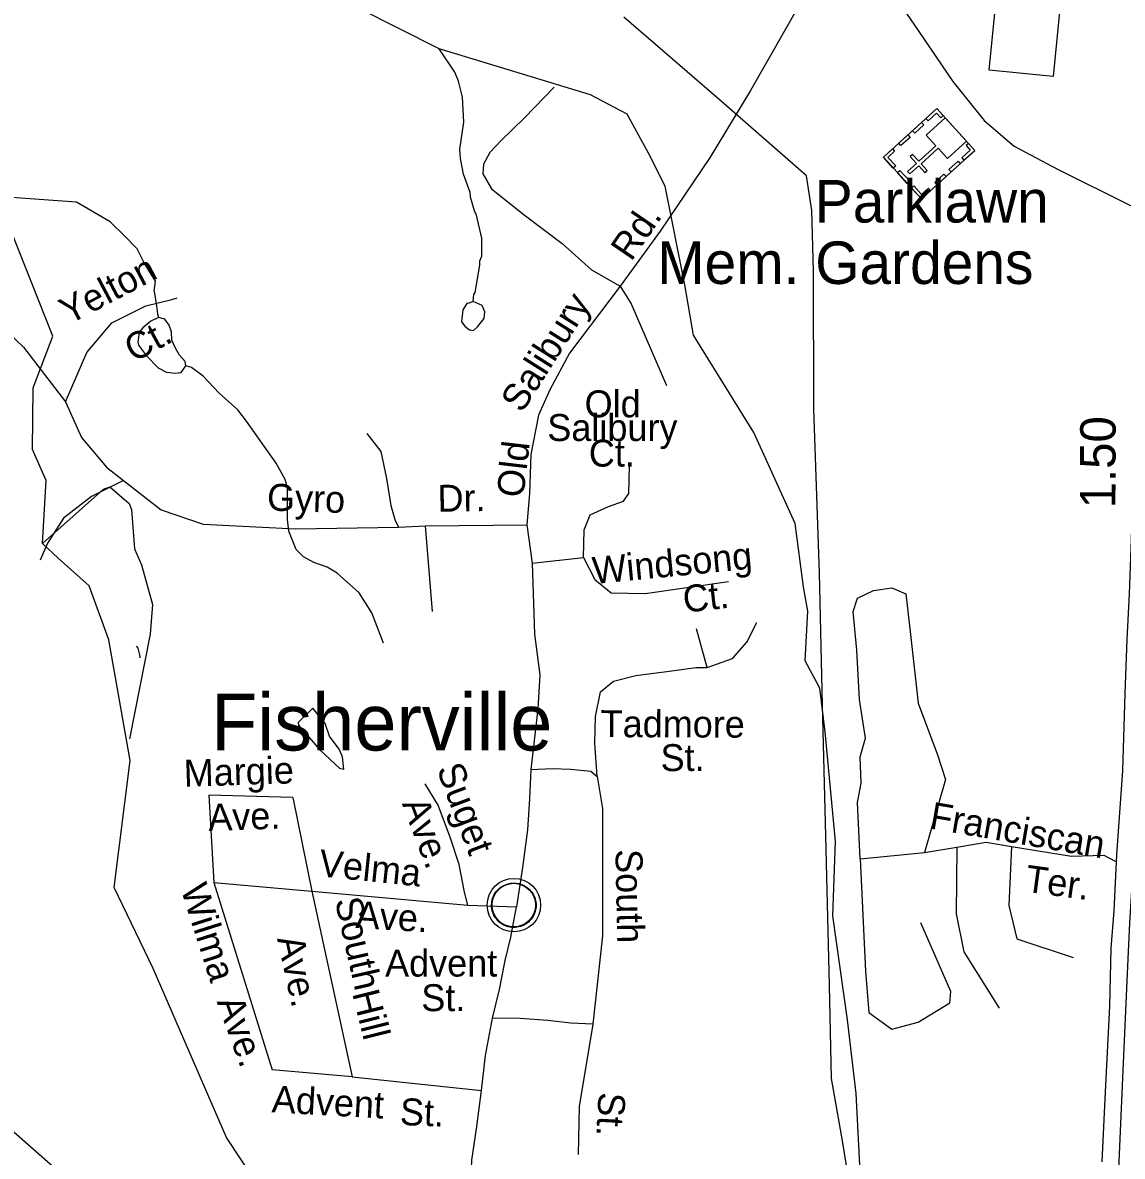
# Model space of a CAD drawing. Extents: x 1547597 to 1699558, y 810033 to 920809.
# Drawn here: x 1623759 to 1627636, y 838311 to 842310 of the extents above; entities that cross this region are included whole.
import ezdxf

# ---------------------------------------------------------------- set-up
doc = ezdxf.new("R2010")
doc.units = 0
for name, color, linetype in [('Exist Civil Demographics Community CELL', 7, 'Continuous'), ('Exist Civil Demographics Community Label', 7, 'Continuous'), ('Exist Cultural Cemetery Label', 7, 'Continuous'), ('Exist Cultural Church with Cemetery CELL', 7, 'Continuous'), ('Exist Cultural Shopping Center Building Footprint', 7, 'Continuous'), ('Exist Hydrographic Creek Single Shore', 7, 'Continuous'), ('Exist Hydrographic Misc Water Feature', 7, 'Continuous'), ('Exist Road Non-System Type 51', 7, 'Continuous'), ('Exist Road Non-System Type 51 Label', 7, 'Continuous'), ('Exist Road Primary NC Divided Attributed', 7, 'Continuous'), ('Exist Road Primary NC Service Mileage Hundredths English Label', 7, 'Continuous'), ('Exist Utilities Electrical Transmission Line', 7, 'Continuous')]:
    doc.layers.add(name, color=color, linetype=linetype)

msp = doc.modelspace()

# ---------------------------------------------------------------- linework, layer by layer
at = {"layer": 'Exist Civil Demographics Community CELL'}
msp.add_lwpolyline([(1625413.5, 839209.8), (1625414.4, 839215.3), (1625416.2, 839221.9), (1625419.1, 839229.1), (1625422.1, 839234.9), (1625425.4, 839240.6), (1625429.2, 839245.7), (1625433.1, 839250.1), (1625437.7, 839254.7), (1625443.3, 839259.3), (1625448.7, 839262.9), (1625453.6, 839265.8), (1625458.6, 839268.3), (1625464.1, 839270.5), (1625469.7, 839272.4), (1625474, 839273.5), (1625478.9, 839274.3), (1625483, 839275), (1625489.4, 839275.2), (1625493.8, 839275.1), (1625499.5, 839274.9), (1625504.4, 839274.1), (1625509.3, 839273.2), (1625514.3, 839271.7), (1625519.5, 839269.8), (1625526.1, 839266.9), (1625532.4, 839263.4), (1625537.4, 839259.9), (1625542.6, 839255.8), (1625545.9, 839252.7), (1625550, 839248.3), (1625553.9, 839243.6), (1625557, 839239), (1625560.1, 839234), (1625562.6, 839228.9), (1625564.6, 839223.8), (1625566.2, 839218.8), (1625567.4, 839214.2), (1625568.5, 839208.2), (1625569.2, 839203.5), (1625569.4, 839197.5), (1625569.2, 839191.7), (1625568.7, 839186), (1625567.7, 839180.5), (1625566.1, 839174.4), (1625564.2, 839168.5), (1625561.9, 839163.5), (1625558.7, 839157.5), (1625555.5, 839152.2), (1625552, 839147.5), (1625547.8, 839142.7), (1625542.5, 839137.8), (1625537.5, 839133.6), (1625532.5, 839130.2), (1625528.1, 839127.7), (1625521.3, 839124.4), (1625514.2, 839121.7), (1625508.2, 839120.3), (1625501.6, 839119), (1625497.2, 839118.5), (1625492.7, 839118.2), (1625487.1, 839118.2), (1625482.9, 839118.7), (1625477.2, 839119.4), (1625471.3, 839120.7), (1625466.7, 839122), (1625461.5, 839123.9), (1625456.9, 839125.9), (1625453, 839128.1), (1625446.2, 839132.2), (1625440.6, 839136.4), (1625435.7, 839140.9), (1625431.3, 839145.8), (1625428.1, 839149.8), (1625425.1, 839153.9), (1625421, 839161), (1625419.3, 839164.6), (1625417.6, 839168.6), (1625415, 839176.8), (1625413.5, 839183.8), (1625412.8, 839189), (1625412.4, 839195.3), (1625412.4, 839200), (1625412.9, 839206.5)], close=True, dxfattribs=at)
for centre, radius in [((1625491.1, 839197.3), 94.3), ((1625490.8, 839197.6), 76.7)]:
    msp.add_circle(centre, radius, dxfattribs=at)
at = {"layer": 'Exist Cultural Church with Cemetery CELL'}
for points in [[(1626928.2, 841688), (1626794.1, 841835.2), (1626982.3, 842006.7), (1627116.4, 841859.5)], [(1627004.6, 841982.2), (1626996.1, 841974.4), (1626981.3, 841990.7), (1626951.5, 841963.5), (1626944, 841971.7), (1626982.3, 842006.7)], [(1627087.4, 841891.3), (1627011.8, 841974.2), (1626944.9, 841913.2), (1626979, 841875.7), (1626918.8, 841820.8), (1626896.6, 841845.2), (1626888.5, 841837.8), (1626910.7, 841813.4), (1626879.5, 841785), (1626887.3, 841776.4), (1626918.5, 841804.8), (1626940.8, 841780.4), (1626948.9, 841787.8), (1626926.6, 841812.3), (1626986.9, 841867.2), (1627020.4, 841830.3)], [(1626936.6, 841949.6), (1626904.5, 841920.4), (1626896.9, 841928.8), (1626928.9, 841958)], [(1626887.8, 841905.2), (1626855.8, 841876.1), (1626848.1, 841884.5), (1626880.1, 841913.6)], [(1627094.1, 841883.9), (1627085.6, 841876.2), (1627100.4, 841859.9), (1627070.5, 841832.7), (1627078, 841824.5), (1627116.4, 841859.4)], [(1626826.1, 841864.4), (1626833.7, 841856.1), (1626810, 841834.4), (1626837.3, 841804.4), (1626829, 841796.9), (1626794.1, 841835.3)], [(1627064.7, 841812.4), (1627032.7, 841783.2), (1627025, 841791.6), (1627057.1, 841820.8)], [(1626878.3, 841742.8), (1626843.4, 841781.1), (1626851.8, 841788.8), (1626886.7, 841750.5)], [(1627015, 841767.1), (1626983, 841737.9), (1626975.3, 841746.4), (1627007.4, 841775.5)], [(1626960.2, 841717.2), (1626952.6, 841725.6), (1626928.8, 841703.9), (1626901.4, 841733.9), (1626893.2, 841726.4), (1626928.2, 841688)]]:
    msp.add_lwpolyline(points, close=True, dxfattribs=at)
at = {"layer": 'Exist Cultural Shopping Center Building Footprint'}
msp.add_lwpolyline([(1627456.6, 842767.4), (1627392.7, 842119.9), (1627167.2, 842142.2), (1627208, 842556.4), (1627264.9, 842550.7), (1627280.5, 842709.1), (1627343.2, 842703), (1627347.2, 842742.9), (1627366.2, 842741), (1627369.6, 842776)], close=True, dxfattribs=at)
at = {"layer": 'Exist Hydrographic Creek Single Shore'}
for points in [[(1626482.8, 840543.3), (1626336.8, 840864.7), (1626124.7, 841207.2), (1626093.8, 841385), (1626024.2, 841732.8), (1625965.6, 841850), (1625890.7, 841986.8), (1625760.8, 842054.9), (1625227.4, 842217.5), (1624798.8, 842435.5), (1624237.7, 842867.1), (1624174, 842961.4)], [(1623828.6, 840472.6), (1623841.8, 840695.4), (1623793.8, 840804.8), (1623795.8, 841021.4), (1623865.8, 841203.8), (1623669.3, 841697.2), (1623599.4, 842171.3), (1623553.4, 842351.7), (1623506.7, 842478.1), (1623324.8, 842586.9), (1623226.7, 842723.5), (1623227.8, 842805.5)], [(1627272.7, 837193.2), (1627142.6, 837385.4), (1626920.8, 837704.9), (1626716.3, 838165.6), (1626697.8, 838533.3), (1626667.8, 838793.2), (1626615.2, 839160.1), (1626624.9, 839421.4), (1626589.1, 839809), (1626569.6, 839962.1), (1626517.6, 840058.4), (1626527.4, 840234.3), (1626512.8, 840319.5), (1626482.8, 840543.3)], [(1624682.8, 838068.7), (1624477.8, 838378.1), (1624219.8, 838974.2), (1624081.8, 839259.4), (1624137.8, 839708), (1624062.9, 840133.2), (1623993.1, 840322.9), (1623884.9, 840421.2), (1623828.6, 840472.6)]]:
    msp.add_lwpolyline(points, dxfattribs=at)
at = {"layer": 'Exist Hydrographic Misc Water Feature'}
for points in [[(1625347.8, 841326.9), (1625350, 841350.5), (1625354.1, 841358.5), (1625371.4, 841454.2), (1625371.6, 841470.2), (1625377.8, 841486.1), (1625378.7, 841550.1), (1625359.8, 841630.3), (1625352, 841646.4), (1625338.7, 841694.6), (1625336.9, 841710.6), (1625313.9, 841774.9), (1625302.6, 841831.1), (1625301, 841863.1), (1625314.4, 841958.9), (1625309.6, 842046.9), (1625296.3, 842103.1), (1625282.8, 842135.3), (1625227.4, 842217.5)], [(1624222.8, 841362.8), (1624227.8, 841397.7), (1624187.9, 841462.6), (1624162.9, 841512.5), (1624118.1, 841557.5), (1624068.2, 841607.4), (1623948.5, 841677.2), (1623669.3, 841697.2)], [(1624222.8, 841362.8), (1624231.6, 841310.5), (1624234.6, 841282.4), (1624237.9, 841270.3)], [(1625347.8, 841326.9), (1625333.5, 841320.8), (1625325.6, 841318.9), (1625311.3, 841297.1), (1625306.7, 841255.1), (1625318.5, 841239), (1625334.3, 841226.8), (1625348.3, 841224.6), (1625362.5, 841236.4), (1625386.9, 841266.1), (1625389.1, 841290), (1625379.5, 841312.1), (1625347.8, 841326.9)], [(1624237.9, 841270.3), (1624211.1, 841256.8), (1624183.2, 841233.9), (1624170.1, 841217.7), (1624165.5, 841182.4), (1624167.1, 841172.1), (1624195.5, 841134.6), (1624236.7, 841092.8), (1624265.8, 841077), (1624296.8, 841073.2), (1624318.3, 841076.4), (1624334.7, 841099.6)], [(1624334.7, 841099.6), (1624331.7, 841115), (1624312.2, 841137.6), (1624297.7, 841161.9), (1624285.1, 841189.6), (1624283.8, 841218.9), (1624276.3, 841242.3), (1624260.6, 841263.5), (1624237.9, 841270.3)], [(1625031.9, 840121.8), (1624990, 840228.2), (1624945.2, 840298.5), (1624868.4, 840368.2), (1624833.3, 840389.3), (1624785.3, 840406.2), (1624749.5, 840425.5), (1624723, 840451.7), (1624697.9, 840516.6), (1624693.2, 840558), (1624692.7, 840669.1), (1624684.4, 840698.5), (1624653.2, 840756.6), (1624548.9, 840904.1), (1624517.4, 840944.1), (1624451.8, 841002.6), (1624395.6, 841062.6), (1624354.7, 841094.1), (1624334.7, 841099.6)], [(1623828.6, 840472.6), (1624044.1, 840663.9), (1624066.2, 840672.2), (1624134.3, 840613.4), (1624143.3, 840592.6), (1624151.3, 840484.4), (1624153.8, 840453.8), (1624177.6, 840397.8), (1624217.5, 840258), (1624209, 840153), (1624135.9, 839783.8)], [(1624173, 840069.5), (1624172.7, 840080.5), (1624169.3, 840094.7), (1624166, 840103.8), (1624160.1, 840110.3)], [(1624826.1, 839837.6), (1624781.9, 839892.3), (1624730.4, 839841.5), (1624732.1, 839832.1), (1624807, 839744.7), (1624876.8, 839680.7), (1624891.3, 839676.4), (1624886.6, 839720.9), (1624875.3, 839747.6), (1624841.6, 839793), (1624826.1, 839837.6)]]:
    msp.add_lwpolyline(points, dxfattribs=at)
at = {"layer": 'Exist Road Non-System Type 51'}
msp.add_line((1625328.2, 839196.7), (1625500.9, 839190.9), dxfattribs=at)
for points in [[(1626609.6, 842571.7), (1626510, 842395.6), (1626325.7, 842070.6), (1626182.9, 841835.5), (1626006.4, 841574.2), (1625865.9, 841380.6)], [(1626609.6, 842571.7), (1626748.8, 842462.3), (1626850.1, 842379.3), (1626916.9, 842282.5), (1627038.9, 842102.7), (1627149.5, 841964.4), (1627255.4, 841874.5), (1627409.7, 841791.6), (1627665.3, 841664.8), (1627750.5, 841619.8)], [(1625633.7, 842082.5), (1625528.2, 841974), (1625445.2, 841893.4), (1625406.5, 841852), (1625383.8, 841810.4), (1625381.4, 841776.4), (1625412.5, 841724), (1625527.4, 841631.9), (1625660.9, 841530.4), (1625764.6, 841438.3), (1625865.9, 841380.6)], [(1623146.2, 841667.4), (1623386.1, 841490.2), (1623622.9, 841297.5), (1623761.8, 841164.7), (1623910.2, 840972)], [(1625865.9, 841380.6), (1625686.7, 841144.3), (1625617.6, 841015.2), (1625578.5, 840925.4), (1625550.8, 840787.1), (1625546.2, 840648.8), (1625537.2, 840538.2)], [(1625865.9, 841380.6), (1625905.1, 841318.4), (1626029.4, 841030.3)], [(1623910.2, 840972), (1623985.6, 841146.7), (1624074, 841251), (1624194, 841311.1), (1624285.5, 841333.2), (1624304.5, 841339.5)], [(1623910.2, 840972), (1623966.6, 840846.9), (1624055, 840742.6), (1624115, 840695.2)], [(1624972.4, 840860.2), (1625021.5, 840797.4), (1625042, 840701.5), (1625056.8, 840606.7), (1625071.7, 840557.6), (1625084.4, 840530.9)], [(1625737.1, 840423.7), (1625739.4, 840520.5), (1625760.2, 840573.5), (1625824.6, 840603.5), (1625877.6, 840621.9), (1625896, 840649.6), (1625898.3, 840746.4)], [(1624115, 840695.2), (1624001.3, 840638.4), (1623903.4, 840562.5), (1623846.6, 840474), (1623821.3, 840414)], [(1624115, 840695.2), (1624247.6, 840591), (1624396, 840540.4), (1624721.3, 840524.6), (1625084.4, 840530.9)], [(1625084.4, 840530.9), (1625178.9, 840534.8)], [(1625178.9, 840534.8), (1625418.5, 840537), (1625537.2, 840538.2)], [(1625178.9, 840534.8), (1625203.4, 840232.9)], [(1625537.2, 840538.2), (1625555.2, 840402.9)], [(1625555.2, 840402.9), (1625564.4, 840152.8), (1625582.8, 840009.9), (1625575.9, 839890.1), (1625550.6, 839675.7)], [(1625555.2, 840402.9), (1625737.1, 840423.7)], [(1625737.1, 840423.7), (1625776.3, 840345.3), (1625833.9, 840299.2), (1625953.6, 840296.9), (1626248.4, 840338.4)], [(1626712.3, 839360.8), (1626703, 839559.4), (1626715.4, 839627.7), (1626712.3, 839720.8), (1626730.9, 839786), (1626709.2, 839922.6), (1626699.9, 840096.4), (1626687.5, 840233), (1626703, 840279.5), (1626758.8, 840307.5), (1626824, 840316.8), (1626873.6, 840295), (1626889.1, 840152.3), (1626917, 839910.2), (1626985.3, 839727), (1627013.2, 839640.1), (1626938.7, 839382.5)], [(1626172.2, 840035.4), (1626262, 840067.7), (1626312.7, 840125.3), (1626347.2, 840194.5)], [(1626172.2, 840035.4), (1626135.3, 840171.4)], [(1625785.3, 839651.2), (1625776.1, 839768.1), (1625778.4, 839862.6), (1625796.8, 839950.1), (1625842.9, 839987), (1625921.2, 840007.8), (1626047.8, 840023.9), (1626133.1, 840035.7), (1626172.2, 840035.4)], [(1625550.6, 839675.7), (1625546, 839572), (1625539.3, 839462.5), (1625521.6, 839329.6), (1625500.9, 839190.9)], [(1625550.6, 839675.7), (1625626.4, 839678.9), (1625690.9, 839676.6), (1625762.3, 839669.6), (1625785.3, 839651.2)], [(1625785.3, 839651.2), (1625803.7, 839538.3), (1625803.7, 839088.8), (1625769.2, 838777.7)], [(1625328.2, 839196.7), (1625316.9, 839242.9), (1625298.3, 839341.2), (1625267.8, 839433.4), (1625223.7, 839550.2), (1625178.8, 839624.7)], [(1624415.2, 839585.5), (1624433.3, 839276.6)], [(1624711.7, 839576.4), (1624415.2, 839585.5)], [(1624711.7, 839576.4), (1624778.3, 839246.3)], [(1626938.7, 839382.5), (1627052.5, 839402)], [(1627052.5, 839402), (1627050, 839166.1), (1627077.9, 839032.6), (1627201.9, 838834)], [(1627052.5, 839402), (1627155.8, 839419.7), (1627245.8, 839404.2)], [(1627245.8, 839404.2), (1627236.5, 839196.2), (1627264.4, 839078.3), (1627462.9, 839013.1)], [(1627245.8, 839404.2), (1627456.7, 839370.1), (1627571.4, 839373.2), (1627610.9, 839352.6)], [(1626712.3, 839360.8), (1626938.7, 839382.5)], [(1626712.3, 839360.8), (1626730.5, 838964.4), (1626742.9, 838818.5), (1626823.6, 838759.5), (1626916.6, 838784.3), (1627028.3, 838852.6), (1627031.4, 838893), (1626925.9, 839135.1)], [(1624433.3, 839276.6), (1624639.1, 838616.4)], [(1624433.3, 839276.6), (1624778.3, 839246.3)], [(1624778.3, 839246.3), (1624920.5, 838592.2)], [(1624778.3, 839246.3), (1625328.2, 839196.7)], [(1625415.4, 838798.2), (1625440.2, 838899.9), (1625460, 839001.5), (1625480.3, 839084.6), (1625500.9, 839190.9)], [(1625377.4, 838543.7), (1625390.6, 838666.8), (1625415.4, 838798.2)], [(1625769.2, 838777.7), (1625692.4, 838781.5), (1625610.6, 838790.7), (1625513.5, 838797.8), (1625415.4, 838798.2)], [(1625769.2, 838777.7), (1625721.6, 838487.6), (1625717.7, 838317.8)], [(1623342.3, 838731.2), (1623609.1, 838501.2), (1623984.3, 838171.9)], [(1624920.5, 838592.2), (1624639.1, 838616.4)], [(1624920.5, 838592.2), (1625377.4, 838543.7)], [(1625281.9, 837356.6), (1625306.4, 837489.5), (1625311.3, 837613.5), (1625313.9, 837765.2), (1625321.3, 837923.4), (1625323.7, 838067.6), (1625337.9, 838183.5), (1625342.9, 838297.6), (1625360.9, 838416.4), (1625377.4, 838543.7)]]:
    msp.add_lwpolyline(points, dxfattribs=at)
at = {"layer": 'Exist Road Primary NC Divided Attributed'}
for points in [[(1627799.5, 842422.3), (1627779.6, 842177.5), (1627753, 841911.1), (1627737, 841736.7), (1627723.5, 841582.6), (1627710.4, 841398.3), (1627703.8, 841205.2), (1627688.8, 841017.9), (1627675.3, 840818.2), (1627674.9, 840681.8), (1627660, 840295.8), (1627652.2, 840134.1), (1627645, 839943.6), (1627637.3, 839671.7), (1627615.7, 839374.3), (1627606.8, 839177.7), (1627596.1, 839045.4), (1627590.8, 838841.5), (1627576.4, 838538.6), (1627564.2, 838292.2)], [(1627570.6, 837131), (1627576.9, 837269.9), (1627586.3, 837473.1), (1627604.6, 837800.4), (1627613.5, 838028), (1627621.2, 838212.4), (1627638.4, 838588.5), (1627656.1, 838981.6), (1627663.3, 839133.9), (1627676.6, 839363.7), (1627693.8, 839674.4), (1627707.1, 839982.9), (1627719.2, 840260.9), (1627742.5, 840697.3), (1627755.8, 841000.7), (1627759.9, 841216.3), (1627773, 841413.9), (1627785.7, 841596.6), (1627812.3, 841886.8), (1627842.7, 842173.1), (1627866, 842406.8)]]:
    msp.add_lwpolyline(points, dxfattribs=at)
at = {"layer": 'Exist Utilities Electrical Transmission Line'}
msp.add_lwpolyline([(1626687.8, 838133.1), (1626649.5, 838365.6), (1626610.9, 838586.1), (1626604.2, 838914), (1626590.5, 839442), (1626579.8, 839903.9), (1626569, 840367.8), (1626548.2, 840947.9), (1626547.8, 841433.6), (1626541.2, 841647.6), (1626523.2, 841769.9), (1626213.8, 842040.5), (1625878.6, 842329.5)], dxfattribs=at)

# ---------------------------------------------------------------- texts
at = {"layer": 'Exist Civil Demographics Community Label'}
msp.add_text('Fisherville', height=200, dxfattribs=at).set_placement((1624423.3, 839742.7))
at = {"layer": 'Exist Cultural Cemetery Label'}
for s, p in [('Parklawn', (1626552.2, 841604.8)), ('Mem. Gardens', (1625996.5, 841388.1))]:
    msp.add_text(s, height=150, dxfattribs=at).set_placement(p)
at = {"layer": 'Exist Road Non-System Type 51 Label'}
for s, rotation, p in [('Rd.', 55.593, (1625905, 841464.7)), ('Yelton', 27.7842, (1623921.7, 841243.1)), ('Salibury', 57.6894, (1625519.7, 840929.8)), ('Ct.', 28.4269, (1624151.2, 841109.9)), ('Old', 83.3424, (1625524.5, 840631.8)), ('Gyro', 358.064, (1624619.5, 840589.4)), ('Dr.', 0.9267, (1625222.6, 840584.4)), ('Windsong', 5.5489, (1625772.8, 840329.6)), ('Ct.', 6.4336, (1626092.3, 840228.4)), ('Tadmore', 359.7615, (1625796.8, 839790)), ('St.', 0.4374, (1626008.7, 839669.7)), ('Margie', 1.7947, (1624328.5, 839614.6)), ('Suget', 290.6724, (1625217.8, 839677.6)), ('Ave.', 1.7947, (1624414.9, 839459.1)), ('Ave.', 290.6724, (1625095.6, 839555.6)), ('Franciscan', 350.162, (1626953.3, 839468.3)), ('Velma', 354.1303, (1624800.5, 839299.6)), ('South', 271.1039, (1625849.2, 839394.1)), ('Ter.', 352.2202, (1627290.2, 839245.3)), ('Wilma', 287.6209, (1624315.7, 839255.8)), ('South', 282.6867, (1624859.3, 839214.6)), ('Ave.', 356.4782, (1624931.6, 839117.1)), ('Ave.', 282.3367, (1624655.8, 839079.4)), ('Hill', 283.9578, (1624920.5, 838886.8)), ('Ave.', 289.9061, (1624442.8, 838857)), ('Advent', 356.8051, (1624635.7, 838466.6)), ('St.', 357.7192, (1625088.1, 838422)), ('St.', 266.9238, (1625790.1, 838538.8))]:
    msp.add_text(s, height=95, rotation=rotation, dxfattribs=at).set_placement(p)
for s, p in [('Old', (1625740.5, 840918)), ('Salibury', (1625609, 840834.3)), ('Ct.', (1625755.4, 840744)), ('Advent', (1625037, 838945.3)), ('St.', (1625164.7, 838823.4))]:
    msp.add_text(s, height=95, dxfattribs=at).set_placement(p)
at = {"layer": 'Exist Road Primary NC Service Mileage Hundredths English Label'}
msp.add_text('1.50', height=125, rotation=89.8564, dxfattribs=at).set_placement((1627612.2, 840596.5))

doc.saveas('drawing.dxf')
